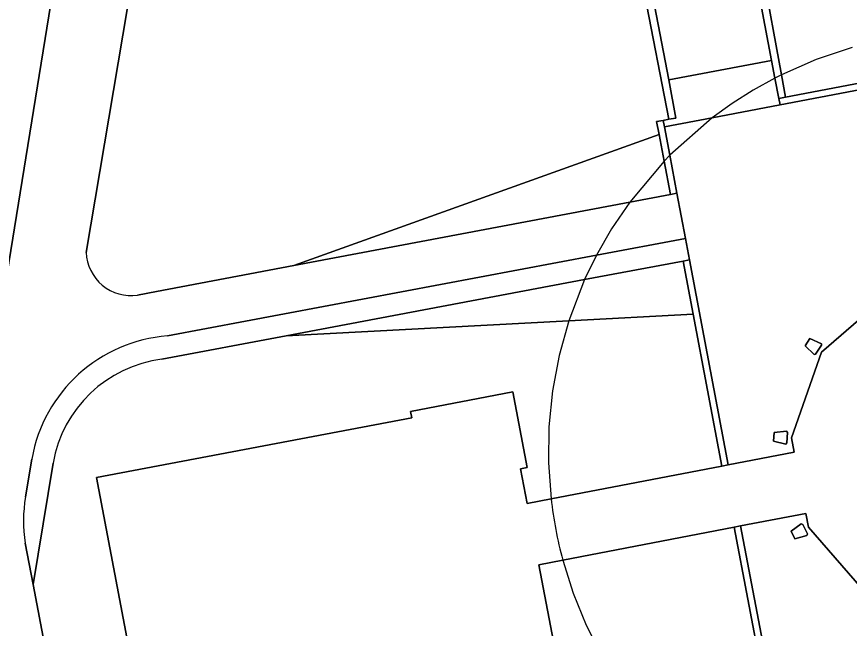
# Model space of a CAD drawing. Extents: x 158086 to 159499, y 382904 to 383981.
# Drawn here: x 159059.7 to 159136.8, y 383809.7 to 383866.3 of the extents above; entities that cross this region are included whole.
import ezdxf

# ---------------------------------------------------------------- set-up
doc = ezdxf.new("R2010")
doc.units = 0
for name, color, linetype in [('IMGEO_Erf', 7, 'Continuous'), ('IMGEO_Groenvoorziening', 7, 'Continuous'), ('IMGEO_Muur', 7, 'Continuous'), ('IMGEO_Pand', 7, 'Continuous'), ('IMGEO_Pand_overbouw', 7, 'Continuous'), ('IMGEO_Rijbaan_lokaal_gesloten', 7, 'Continuous'), ('IMGEO_Rijbaan_lokaal_open', 7, 'Continuous'), ('IMGEO_Voetpad_gesloten', 7, 'Continuous'), ('IMGEO_Voetpad_open', 7, 'Continuous')]:
    doc.layers.add(name, color=color, linetype=linetype)

msp = doc.modelspace()

# ---------------------------------------------------------------- linework, layer by layer
at = {"layer": 'IMGEO_Erf'}
for points in [[(159158.291, 383863.462), (159130.362, 383858.139), (159124.069, 383856.94), (159119.646, 383856.097), (159120.14, 383853.482), (159120.803, 383849.972), (159121.589, 383845.782), (159121.961, 383843.8), (159125.55, 383824.83), (159131.662, 383825.998), (159131.407, 383827.327), (159134.176, 383835.275), (159140.565, 383840.777)], [(159129.204, 383800.466), (159127.264, 383800.431), (159127.165, 383805.731), (159128.617, 383805.759), (159126.083, 383819.068), (159110.236, 383816.023), (159108.021, 383815.597), (159116.563, 383770.916), (159118.422, 383771.272), (159118.62, 383771.31), (159116.821, 383780.741)]]:
    msp.add_lwpolyline(points, dxfattribs=at)
for points in [[(159133.639, 383835.087), (159133.495, 383835.052), (159132.657, 383835.862), (159133.106, 383836.524), (159134.168, 383836.045), (159134.189, 383835.898)], [(159131.046, 383827.836), (159130.977, 383826.859), (159130.87, 383826.756), (159129.739, 383827.037), (159129.795, 383827.835), (159130.955, 383827.953)], [(159169.468, 383827.556), (159163.609, 383826.422), (159163.89, 383824.96), (159161.124, 383816.997), (159154.752, 383811.47), (159146.473, 383809.894), (159138.529, 383812.699), (159132.986, 383819.057), (159132.739, 383820.347), (159126.681, 383819.183), (159129.241, 383805.765), (159173.409, 383806.598)], [(159131.71, 383817.976), (159131.361, 383818.696), (159132.306, 383819.377), (159132.444, 383819.322), (159132.872, 383818.44), (159132.831, 383818.298)]]:
    msp.add_lwpolyline(points, close=True, dxfattribs=at)
at = {"layer": 'IMGEO_Groenvoorziening'}
for points in [[(159147.249, 383917.598), (159138.112, 383913.603), (159122.001, 383906.055), (159123.93, 383895.816), (159128.092, 383896.608), (159132.919, 383871.33), (159128.707, 383870.526), (159130.471, 383860.925), (159130.85, 383858.86), (159156.955, 383863.818), (159162.916, 383864.95), (159163.1, 383863.987), (159173.603, 383866.413), (159197.05, 383864.597), (159197.589, 383864.701)], [(159070.866, 383840.533), (159072.61, 383840.886), (159085.328, 383843.283), (159119.154, 383855.391), (159118.924, 383856.592), (159119.531, 383856.705), (159120.061, 383856.804), (159117.801, 383868.448), (159113.614, 383867.657), (159108.802, 383892.986), (159112.996, 383893.763), (159111.616, 383901.19), (159078.204, 383885.538)], [(159071.593, 383877.037), (159066.121, 383844.493)], [(159055.92, 383825.049), (159063.878, 383874.021)], [(159063.059, 383824.985), (159061.206, 383813.766), (159063.484, 383801.726), (159071.043, 383803.177), (159071.008, 383803.353), (159070.842, 383803.32), (159070.812, 383803.467), (159070.91, 383803.487), (159067.078, 383823.652), (159096.263, 383829.199), (159096.152, 383829.779), (159105.611, 383831.592), (159106.942, 383824.584), (159106.325, 383824.465), (159106.936, 383821.274), (159109.149, 383821.697), (159124.963, 383824.718), (159122.306, 383838.765)], [(159122.306, 383838.765), (159110.786, 383838.156), (159084.643, 383836.773), (159073.128, 383834.604)]]:
    msp.add_lwpolyline(points, dxfattribs=at)
for points in [[(159116.426, 383849.143), (159120.212, 383849.856), (159119.621, 383852.948), (159119.154, 383855.391), (159085.328, 383843.283)], [(159122.306, 383838.765), (159121.374, 383843.69), (159112.254, 383841.973), (159084.643, 383836.773), (159110.786, 383838.156)]]:
    msp.add_lwpolyline(points, close=True, dxfattribs=at)
for centre, radius, start, end in [((159070.269, 383844.64), 4.15, 182.03047, 278.2753), ((159074.556, 383823.03), 11.662, 97.03403, 170.34726)]:
    msp.add_arc(centre, radius, start, end, dxfattribs=at)
at = {"layer": 'IMGEO_Muur'}
for points in [[(159162.421, 383864.249), (159162.902, 383861.829), (159163.644, 383858.097), (159164.195, 383858.25), (159163.568, 383861.537), (159163.1, 383863.987), (159162.916, 383864.95), (159156.955, 383863.818), (159130.85, 383858.86), (159130.241, 383858.744), (159130.362, 383858.139), (159158.291, 383863.462)], [(159120.14, 383853.482), (159119.646, 383856.097), (159119.531, 383856.705), (159118.924, 383856.592), (159119.154, 383855.391), (159119.621, 383852.948), (159120.212, 383849.856), (159120.803, 383849.972)], [(159124.963, 383824.718), (159125.55, 383824.83), (159121.961, 383843.8), (159121.374, 383843.69), (159122.306, 383838.765)]]:
    msp.add_lwpolyline(points, close=True, dxfattribs=at)
msp.add_lwpolyline([(159129.241, 383805.765), (159126.681, 383819.183), (159126.083, 383819.068), (159128.617, 383805.759)], dxfattribs=at)
at = {"layer": 'IMGEO_Pand'}
for points in [[(159163.89, 383824.96), (159163.609, 383826.422), (159169.468, 383827.556), (159170.067, 383827.672), (159169.969, 383828.181), (159183.881, 383830.834), (159182.987, 383835.429), (159169.064, 383832.777), (159168.972, 383833.268), (159168.381, 383833.155), (159162.532, 383832.035), (159162.301, 383833.241), (159156.785, 383839.6), (159148.848, 383842.378), (159148.071, 383842.228), (159141.029, 383840.867), (159140.565, 383840.777), (159134.176, 383835.275), (159131.407, 383827.327), (159131.662, 383825.998), (159125.55, 383824.83), (159124.963, 383824.718), (159109.149, 383821.697)], [(159109.149, 383821.697), (159106.936, 383821.274), (159106.325, 383824.465), (159106.942, 383824.584), (159105.611, 383831.592), (159096.152, 383829.779), (159096.263, 383829.199), (159067.078, 383823.652), (159070.91, 383803.487)], [(159110.236, 383816.023), (159126.083, 383819.068), (159126.681, 383819.183), (159132.739, 383820.347), (159132.986, 383819.057), (159138.529, 383812.699), (159146.473, 383809.894), (159154.752, 383811.47), (159161.124, 383816.997), (159163.89, 383824.96)], [(159108.021, 383815.597), (159110.236, 383816.023)], [(159116.563, 383770.916), (159108.021, 383815.597)]]:
    msp.add_lwpolyline(points, dxfattribs=at)
for points in [[(159134.189, 383835.898), (159134.168, 383836.045), (159133.106, 383836.524), (159132.657, 383835.862), (159133.495, 383835.052), (159133.639, 383835.087)], [(159131.046, 383827.836), (159130.955, 383827.953), (159129.795, 383827.835), (159129.739, 383827.037), (159130.87, 383826.756), (159130.977, 383826.859)], [(159132.444, 383819.322), (159132.306, 383819.377), (159131.361, 383818.696), (159131.71, 383817.976), (159132.831, 383818.298), (159132.872, 383818.44)]]:
    msp.add_lwpolyline(points, close=True, dxfattribs=at)
msp.add_arc((159146.715, 383825.953), 37.806, 186.4631, 195.22704, dxfattribs=at)
msp.add_arc((159146.715, 383825.953), 37.806, 186.4631, 195.22704, dxfattribs=at)
at = {"layer": 'IMGEO_Pand_overbouw'}
for points in [[(159137.023, 383863.457), (159133.69, 383862.34), (159130.471, 383860.925), (159129.865, 383860.619), (159127.862, 383859.507), (159125.928, 383858.28), (159124.069, 383856.94), (159120.14, 383853.482), (159119.621, 383852.948), (159116.426, 383849.143), (159114.75, 383846.669), (159113.353, 383844.233), (159112.254, 383841.973), (159110.786, 383838.156), (159109.893, 383834.945), (159109.279, 383831.67), (159108.949, 383828.353), (159108.905, 383825.021), (159109.149, 383821.697), (159124.963, 383824.718), (159125.55, 383824.83), (159131.662, 383825.998), (159131.407, 383827.327), (159134.176, 383835.275), (159140.565, 383840.777)], [(159138.529, 383812.699), (159132.986, 383819.057), (159132.739, 383820.347), (159126.681, 383819.183), (159126.083, 383819.068), (159110.236, 383816.023), (159111.199, 383812.973), (159112.41, 383810.012), (159113.862, 383807.161)]]:
    msp.add_lwpolyline(points, dxfattribs=at)
at = {"layer": 'IMGEO_Rijbaan_lokaal_gesloten'}
for points in [[(159066.121, 383844.493), (159071.593, 383877.037)], [(159063.878, 383874.021), (159055.92, 383825.049)], [(159073.657, 383836.766), (159113.353, 383844.233), (159121.589, 383845.782), (159120.803, 383849.972), (159120.212, 383849.856), (159116.426, 383849.143), (159085.328, 383843.283), (159072.61, 383840.886), (159070.866, 383840.533)], [(159060.495, 383821.873), (159061.079, 383825.373)], [(159064.258, 383797.728), (159061.898, 383797.274), (159061.423, 383797.183), (159060.569, 383801.166), (159061.267, 383801.3), (159063.484, 383801.726), (159061.206, 383813.766), (159060.478, 383817.587)]]:
    msp.add_lwpolyline(points, dxfattribs=at)
for centre, radius, start, end in [((159070.269, 383844.64), 4.15, 182.03047, 278.2753), ((159074.71, 383822.964), 13.842, 94.36198, 169.97783), ((159073.558, 383819.678), 13.246, 170.46227, 189.08322)]:
    msp.add_arc(centre, radius, start, end, dxfattribs=at)
at = {"layer": 'IMGEO_Rijbaan_lokaal_open'}
for points in [[(159130.85, 383858.86), (159130.471, 383860.925), (159128.707, 383870.526), (159128.489, 383871.619), (159124.113, 383894.72), (159123.93, 383895.816), (159122.001, 383906.055), (159121.354, 383905.752), (159129.54, 383862.238), (159129.865, 383860.619), (159130.241, 383858.744)], [(159120.037, 383860.472), (159112.141, 383901.436), (159111.616, 383901.19), (159112.996, 383893.763), (159117.602, 383869.529), (159117.801, 383868.448), (159120.061, 383856.804), (159120.7, 383856.923)]]:
    msp.add_lwpolyline(points, close=True, dxfattribs=at)
at = {"layer": 'IMGEO_Voetpad_gesloten'}
for points in [[(159129.54, 383862.238), (159121.354, 383905.752), (159112.141, 383901.436), (159120.037, 383860.472)], [(159129.865, 383860.619), (159129.54, 383862.238), (159120.037, 383860.472), (159120.7, 383856.923), (159120.061, 383856.804), (159119.531, 383856.705), (159119.646, 383856.097), (159124.069, 383856.94), (159130.362, 383858.139), (159130.241, 383858.744)]]:
    msp.add_lwpolyline(points, close=True, dxfattribs=at)
at = {"layer": 'IMGEO_Voetpad_open'}
for points in [[(159112.254, 383841.973), (159121.374, 383843.69), (159121.961, 383843.8), (159121.589, 383845.782), (159113.353, 383844.233), (159073.657, 383836.766)], [(159073.128, 383834.604), (159084.643, 383836.773), (159112.254, 383841.973)], [(159060.478, 383817.587), (159061.206, 383813.766), (159063.059, 383824.985)], [(159061.079, 383825.373), (159060.495, 383821.873)]]:
    msp.add_lwpolyline(points, dxfattribs=at)
for centre, radius, start, end in [((159074.71, 383822.964), 13.842, 94.36198, 169.97783), ((159074.556, 383823.03), 11.662, 97.03403, 170.34726), ((159073.558, 383819.678), 13.246, 170.46227, 189.08322)]:
    msp.add_arc(centre, radius, start, end, dxfattribs=at)

doc.saveas('drawing.dxf')
